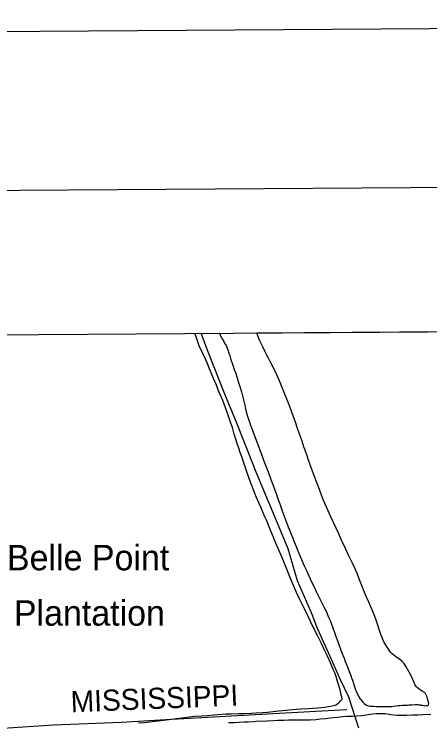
# Model space of a CAD drawing. Extents: x 3508733 to 3546731, y 546897 to 572481.
# Drawn here: x 3535899 to 3537536, y 569109 to 571898 of the extents above; entities that cross this region are included whole.
import ezdxf

# ---------------------------------------------------------------- set-up
doc = ezdxf.new("R2010")
doc.units = 0
for name, color, linetype in [('G-ANNO-NPLT', 7, 'Continuous'), ('V-ANNO-SYMB', 7, 'Continuous'), ('V-BLDG-IDEN', 7, 'Continuous'), ('V-DTCH-CNTR', 7, 'Continuous'), ('V-GRID-FRAM', 7, 'Continuous'), ('V-RAIL-IDEN', 7, 'Continuous'), ('V-SITE-VEGE', 7, 'Continuous'), ('V-TOPO-SHOR', 7, 'Continuous')]:
    doc.layers.add(name, color=color, linetype=linetype)

msp = doc.modelspace()

# ---------------------------------------------------------------- linework, layer by layer
at = {"layer": 'G-ANNO-NPLT'}
msp.add_lwpolyline([(3509481.4, 547480.8), (3546147.2, 547731.4), (3545982, 571897.5), (3509316.2, 571646.9)], close=True, dxfattribs=at)
at = {"layer": 'V-ANNO-SYMB'}
msp.add_lwpolyline([(3512227.2, 548124.6), (3545309.6, 548350.7), (3545153, 571266.8), (3512070.6, 571040.6), (3512227.2, 548124.6)], dxfattribs=at)
at = {"layer": 'V-DTCH-CNTR'}
for points in [[(3536321.3, 569112), (3536496.3, 569121.8), (3536707.8, 569134.3), (3536896.6, 569145), (3537086.4, 569154.7), (3537209.4, 569161.8)], [(3535581.8, 569075.4), (3535774.1, 569082.8), (3536054, 569101.5), (3536321.3, 569112)]]:
    msp.add_lwpolyline(points, dxfattribs=at)
at = {"layer": 'V-GRID-FRAM'}
msp.add_lwpolyline([(3512800, 570478.9), (3544431.3, 570695.1), (3544563.5, 552512.4), (3512916.4, 552296.1), (3512800, 570478.9)], dxfattribs=at)
at = {"layer": 'V-SITE-VEGE'}
for p, q in [((3536854.4, 570643.3), (3537972.8, 570651)), ((3536854.7, 570642.1), (3536854.4, 570643.3)), ((3536611.1, 570641.6), (3536706.1, 570642.3)), ((3536614.5, 570631.6), (3536611.1, 570641.6)), ((3536619.7, 570615.5), (3536614.5, 570631.6)), ((3536627.9, 570592.8), (3536619.7, 570615.5)), ((3536706.1, 570642.3), (3536707.4, 570640)), ((3536707.4, 570640), (3536718.6, 570620.3)), ((3536718.6, 570620.3), (3536725.2, 570609.2)), ((3536858, 570631.7), (3536854.7, 570642.1)), ((3536865.2, 570614.3), (3536858, 570631.7)), ((3536641.4, 570562.9), (3536627.9, 570592.8)), ((3536725.2, 570609.2), (3536727.9, 570603.5)), ((3536727.9, 570603.5), (3536733.5, 570594.1)), ((3536733.5, 570594.1), (3536736.8, 570586.7)), ((3536736.8, 570586.7), (3536742, 570573.3)), ((3536873.8, 570595.9), (3536865.2, 570614.3)), ((3536877.8, 570588.5), (3536873.8, 570595.9)), ((3536887.3, 570568.4), (3536877.8, 570588.5)), ((3536654.3, 570536.8), (3536641.4, 570562.9)), ((3536742, 570573.3), (3536743.3, 570568)), ((3536743.3, 570568), (3536747.9, 570553.6)), ((3536894.9, 570553.7), (3536887.3, 570568.4)), ((3536658.9, 570525.8), (3536654.3, 570536.8)), ((3536747.9, 570553.6), (3536751.2, 570542.9)), ((3536751.2, 570542.9), (3536760.4, 570516.4)), ((3536897.9, 570549), (3536894.9, 570553.7)), ((3536907.1, 570531.2), (3536897.9, 570549)), ((3536913.7, 570519.5), (3536907.1, 570531.2)), ((3536671.1, 570495.9), (3536658.9, 570525.8)), ((3536760.4, 570516.4), (3536766, 570499.4)), ((3536922, 570502.4), (3536913.7, 570519.5)), ((3536678.3, 570477.5), (3536671.1, 570495.9)), ((3536683.9, 570464.1), (3536678.3, 570477.5)), ((3536766, 570499.4), (3536770.6, 570487.3)), ((3536770.6, 570487.3), (3536777.1, 570466.9)), ((3536928.3, 570489.6), (3536922, 570502.4)), ((3536937.5, 570469.2), (3536928.3, 570489.6)), ((3536695.4, 570437.3), (3536683.9, 570464.1)), ((3536777.1, 570466.9), (3536781.7, 570451.5)), ((3536781.7, 570451.5), (3536788.6, 570429.1)), ((3536943.4, 570455.1), (3536937.5, 570469.2)), ((3536951.3, 570435), (3536943.4, 570455.1)), ((3536704.3, 570415.6), (3536695.4, 570437.3)), ((3536788.6, 570429.1), (3536793.8, 570411.3)), ((3536956.9, 570422), (3536951.3, 570435)), ((3536964.5, 570402.9), (3536956.9, 570422)), ((3536710.9, 570400.8), (3536704.3, 570415.6)), ((3536720.7, 570377), (3536710.9, 570400.8)), ((3536793.8, 570411.3), (3536806.8, 570358.8)), ((3536977, 570373.1), (3536964.5, 570402.9)), ((3536736.5, 570333.5), (3536720.7, 570377)), ((3536981.6, 570360.3), (3536977, 570373.1)), ((3536806.8, 570358.8), (3536811.7, 570337.7)), ((3536811.7, 570337.7), (3536818.2, 570315.9)), ((3536989.4, 570339.6), (3536981.6, 570360.3)), ((3536995, 570323.8), (3536989.4, 570339.6)), ((3536743.1, 570315.1), (3536736.5, 570333.5)), ((3536752.3, 570288), (3536743.1, 570315.1)), ((3536818.2, 570315.9), (3536828.7, 570284.1)), ((3537001.3, 570307.1), (3536995, 570323.8)), ((3536758.2, 570270.9), (3536752.3, 570288)), ((3536828.7, 570284.1), (3536836, 570263.4)), ((3537006.8, 570291.7), (3537001.3, 570307.1)), ((3537015.4, 570266.6), (3537006.8, 570291.7)), ((3536766, 570245.5), (3536758.2, 570270.9)), ((3536836, 570263.4), (3536853, 570216.8)), ((3537021.9, 570248.2), (3537015.4, 570266.6)), ((3536771.3, 570229), (3536766, 570245.5)), ((3536778.8, 570204.6), (3536771.3, 570229)), ((3537033.1, 570217.4), (3537021.9, 570248.2)), ((3536783.7, 570189.2), (3536778.8, 570204.6)), ((3536853, 570216.8), (3536862.2, 570194.1)), ((3537040, 570195.6), (3537033.1, 570217.4)), ((3536789.3, 570172.5), (3536783.7, 570189.2)), ((3536795.5, 570156.1), (3536789.3, 570172.5)), ((3536862.2, 570194.1), (3536875.7, 570158.2)), ((3537051.1, 570163.8), (3537040, 570195.6)), ((3536803.7, 570132.3), (3536795.5, 570156.1)), ((3536875.7, 570158.2), (3536881.3, 570142.5)), ((3536881.3, 570142.5), (3536891.1, 570116.4)), ((3537058.7, 570143), (3537051.1, 570163.8)), ((3537070.2, 570110.2), (3537058.7, 570143)), ((3536809, 570115.9), (3536803.7, 570132.3)), ((3536816.8, 570092.1), (3536809, 570115.9)), ((3536891.1, 570116.4), (3536898.7, 570097)), ((3536830.9, 570051.9), (3536816.8, 570092.1)), ((3536898.7, 570097), (3536909.9, 570067.1)), ((3537092.2, 570051), (3537070.2, 570110.2)), ((3536909.9, 570067.1), (3536917.1, 570047.4)), ((3536837.2, 570035.9), (3536830.9, 570051.9)), ((3536847.4, 570011.4), (3536837.2, 570035.9)), ((3536917.1, 570047.4), (3536924, 570029)), ((3536924, 570029), (3536930.6, 570010.9)), ((3537101, 570026.5), (3537092.2, 570051)), ((3536854, 569996), (3536847.4, 570011.4)), ((3536930.6, 570010.9), (3536936.1, 569994.2)), ((3537114.9, 569991), (3537101, 570026.5)), ((3536863.5, 569972.2), (3536854, 569996)), ((3536936.1, 569994.2), (3536945.4, 569970.7)), ((3537125.1, 569966.9), (3537114.9, 569991)), ((3536869.8, 569957.2), (3536863.5, 569972.2)), ((3536879.3, 569934.7), (3536869.8, 569957.2)), ((3536945.4, 569970.7), (3536950.9, 569955)), ((3536950.9, 569955), (3536955.8, 569939.9)), ((3537134.9, 569943.1), (3537125.1, 569966.9)), ((3536886.6, 569919.6), (3536879.3, 569934.7)), ((3536893.5, 569903.6), (3536886.6, 569919.6)), ((3536955.8, 569939.9), (3536970.3, 569901.4)), ((3537145.5, 569920), (3537134.9, 569943.1)), ((3537177.5, 569853), (3537145.5, 569920)), ((3536901.1, 569886.5), (3536893.5, 569903.6)), ((3536970.3, 569901.4), (3536978.2, 569879.6)), ((3536911.6, 569860), (3536901.1, 569886.5)), ((3536978.2, 569879.6), (3536995.9, 569836.1)), ((3536919.1, 569842.6), (3536911.6, 569860)), ((3536929.7, 569816.5), (3536919.1, 569842.6)), ((3536995.9, 569836.1), (3536998.9, 569828.1)), ((3537187, 569830.9), (3537177.5, 569853)), ((3536948.4, 569773.9), (3536929.7, 569816.5)), ((3536998.9, 569828.1), (3537009.1, 569802.9)), ((3537203.5, 569794.7), (3537187, 569830.9)), ((3537009.1, 569802.9), (3537016, 569785.5)), ((3537016, 569785.5), (3537034.1, 569742.3)), ((3537214.7, 569771.2), (3537203.5, 569794.7)), ((3536955.7, 569755.8), (3536948.4, 569773.9)), ((3536975.8, 569706.9), (3536955.7, 569755.8)), ((3537230.8, 569737.1), (3537214.7, 569771.2)), ((3537034.1, 569742.3), (3537040.7, 569727.2)), ((3537040.7, 569727.2), (3537049.6, 569708.1)), ((3537241.7, 569715.3), (3537230.8, 569737.1)), ((3536987.6, 569677.5), (3536975.8, 569706.9)), ((3537049.6, 569708.1), (3537069.4, 569664.2)), ((3537251.3, 569693.5), (3537241.7, 569715.3)), ((3536995.5, 569659), (3536987.6, 569677.5)), ((3537259.5, 569671.7), (3537251.3, 569693.5)), ((3537271, 569642.6), (3537259.5, 569671.7)), ((3537007, 569630.6), (3536995.5, 569659)), ((3537069.4, 569664.2), (3537081.2, 569641.8)), ((3537081.2, 569641.8), (3537088.5, 569626)), ((3537278.9, 569622.2), (3537271, 569642.6)), ((3537010.6, 569622.2), (3537007, 569630.6)), ((3537022.5, 569597.4), (3537010.6, 569622.2)), ((3537088.5, 569626), (3537100.4, 569602.6)), ((3537286.8, 569603.7), (3537278.9, 569622.2)), ((3537030.4, 569581.3), (3537022.5, 569597.4)), ((3537100.4, 569602.6), (3537107.6, 569586.8)), ((3537107.6, 569586.8), (3537119.8, 569563)), ((3537295.4, 569584.3), (3537286.8, 569603.7)), ((3537306.9, 569556.8), (3537295.4, 569584.3)), ((3537042.3, 569558.2), (3537030.4, 569581.3)), ((3537059.8, 569522.3), (3537042.3, 569558.2)), ((3537119.8, 569563), (3537127.4, 569548)), ((3537314.8, 569538.4), (3537306.9, 569556.8)), ((3537127.4, 569548), (3537136.6, 569525.2)), ((3537324.3, 569513.3), (3537314.8, 569538.4)), ((3537065.7, 569507.9), (3537059.8, 569522.3)), ((3537083.2, 569472.1), (3537065.7, 569507.9)), ((3537136.6, 569525.2), (3537142.9, 569511.1)), ((3537142.9, 569511.1), (3537148.1, 569497.4)), ((3537342.7, 569456.4), (3537324.3, 569513.3)), ((3537093.4, 569452.6), (3537083.2, 569472.1)), ((3537148.1, 569497.4), (3537159.3, 569468.9)), ((3537099.7, 569439.6), (3537093.4, 569452.6)), ((3537159.3, 569468.9), (3537163.6, 569457.2)), ((3537163.6, 569457.2), (3537170.5, 569436.1)), ((3537356.2, 569425.2), (3537342.7, 569456.4)), ((3537109.2, 569420.8), (3537099.7, 569439.6)), ((3537114.9, 569409.1), (3537109.2, 569420.8)), ((3537170.5, 569436.1), (3537183.6, 569398.9)), ((3537372.7, 569398.4), (3537356.2, 569425.2)), ((3537122.8, 569392.3), (3537114.9, 569409.1)), ((3537127.4, 569381.9), (3537122.8, 569392.3)), ((3537183.6, 569398.9), (3537189.2, 569384.2)), ((3537381.6, 569386.7), (3537372.7, 569398.4)), ((3537132.3, 569371.5), (3537127.4, 569381.9)), ((3537144.5, 569345.1), (3537132.3, 569371.5)), ((3537189.2, 569384.2), (3537198.1, 569363.4)), ((3537198.1, 569363.4), (3537203, 569350)), ((3537387.9, 569379.9), (3537381.6, 569386.7)), ((3537394.3, 569374.9), (3537387.9, 569379.9)), ((3537400.9, 569370.2), (3537394.3, 569374.9)), ((3537410.2, 569362.8), (3537400.9, 569370.2)), ((3537415.9, 569359), (3537410.2, 569362.8)), ((3537155.7, 569318.9), (3537144.5, 569345.1)), ((3537203, 569350), (3537210.6, 569331.6)), ((3537426.5, 569350.6), (3537415.9, 569359)), ((3537433.8, 569343.2), (3537426.5, 569350.6)), ((3537442.4, 569329.5), (3537433.8, 569343.2)), ((3537161.3, 569305.2), (3537155.7, 569318.9)), ((3537167.9, 569287.1), (3537161.3, 569305.2)), ((3537210.6, 569331.6), (3537221.4, 569304.5)), ((3537221.4, 569304.5), (3537224.4, 569295.1)), ((3537448, 569320.1), (3537442.4, 569329.5)), ((3537460.9, 569296), (3537448, 569320.1)), ((3537170.2, 569281.1), (3537167.9, 569287.1)), ((3537172.8, 569271.4), (3537170.2, 569281.1)), ((3537224.4, 569295.1), (3537227.7, 569286.4)), ((3537227.7, 569286.4), (3537230.9, 569277)), ((3537230.9, 569277), (3537237.5, 569255.9)), ((3537467.8, 569282.2), (3537460.9, 569296)), ((3537471.8, 569273.8), (3537467.8, 569282.2)), ((3537175.4, 569264), (3537172.8, 569271.4)), ((3537182.3, 569238.9), (3537175.4, 569264)), ((3537237.5, 569255.9), (3537242.1, 569242.9)), ((3537475.7, 569263.8), (3537471.8, 569273.8)), ((3537478.4, 569258.1), (3537475.7, 569263.8)), ((3537484, 569250), (3537478.4, 569258.1)), ((3537487, 569247), (3537484, 569250)), ((3537184.9, 569226.2), (3537182.3, 569238.9)), ((3537185.8, 569222.9), (3537184.9, 569226.2)), ((3537188.8, 569211.5), (3537185.8, 569222.9)), ((3537242.1, 569242.9), (3537249, 569226.8)), ((3537249, 569226.8), (3537254.6, 569215.4)), ((3537498.3, 569238.6), (3537487, 569247)), ((3537505.3, 569234.2), (3537498.3, 569238.6)), ((3537515.3, 569228.1), (3537505.3, 569234.2)), ((3537519.2, 569224.1), (3537515.3, 569228.1)), ((3537524.5, 569213.4), (3537519.2, 569224.1)), ((3537181.3, 569192.2), (3537185.7, 569196.5)), ((3537185.7, 569196.5), (3537190.4, 569201.5)), ((3537190.4, 569201.5), (3537188.8, 569211.5)), ((3537254.6, 569215.4), (3537256.9, 569211.4)), ((3537256.9, 569211.4), (3537260.9, 569205)), ((3537260.9, 569205), (3537262.5, 569202.7)), ((3537262.5, 569202.7), (3537272.2, 569190.9)), ((3537527.1, 569204), (3537524.5, 569213.4)), ((3537531.1, 569190.9), (3537527.1, 569204)), ((3537030.5, 569164.4), (3537057.5, 569165.5)), ((3537057.5, 569165.5), (3537073.9, 569166.8)), ((3537073.9, 569166.8), (3537095, 569168.6)), ((3537095, 569168.6), (3537121.4, 569170.8)), ((3537121.4, 569170.8), (3537130.7, 569171.8)), ((3537130.7, 569171.8), (3537151.1, 569175.6)), ((3537151.1, 569175.6), (3537162.5, 569178.6)), ((3537162.5, 569178.6), (3537165.2, 569179.6)), ((3537165.2, 569179.6), (3537172.9, 569183.2)), ((3537172.9, 569183.2), (3537176.2, 569185.8)), ((3537176.2, 569185.8), (3537179.9, 569189.8)), ((3537179.9, 569189.8), (3537181.3, 569192.2)), ((3537272.2, 569190.9), (3537277.1, 569185.5)), ((3537277.1, 569185.5), (3537287.1, 569178.5)), ((3537287.1, 569178.5), (3537294.8, 569176.4)), ((3537294.8, 569176.4), (3537300.5, 569175)), ((3537300.5, 569175), (3537309.1, 569174)), ((3537309.1, 569174), (3537315.5, 569173.9)), ((3537315.5, 569173.9), (3537324.5, 569173.5)), ((3537324.5, 569173.5), (3537352.2, 569173.4)), ((3537352.2, 569173.4), (3537354.6, 569173.7)), ((3537354.6, 569173.7), (3537357.6, 569173.7)), ((3537357.6, 569173.7), (3537369.6, 569173.6)), ((3537369.6, 569173.6), (3537378.3, 569173.2)), ((3537378.3, 569173.2), (3537385, 569173.2)), ((3537385, 569173.2), (3537394.7, 569174.4)), ((3537394.7, 569174.4), (3537401, 569175.4)), ((3537401, 569175.4), (3537411.4, 569176.7)), ((3537411.4, 569176.7), (3537418.1, 569177.6)), ((3537418.1, 569177.6), (3537427.1, 569177.9)), ((3537427.1, 569177.9), (3537431.8, 569178.5)), ((3537431.8, 569178.5), (3537435.8, 569178.5)), ((3537435.8, 569178.5), (3537441.5, 569178.8)), ((3537441.5, 569178.8), (3537448.1, 569178.8)), ((3537448.1, 569178.8), (3537453.5, 569179.4)), ((3537453.5, 569179.4), (3537458.2, 569179.4)), ((3537458.2, 569179.4), (3537465.8, 569179.7)), ((3537465.8, 569179.7), (3537477.9, 569180.6)), ((3537477.9, 569180.6), (3537488.9, 569180.5)), ((3537488.9, 569180.5), (3537492.2, 569179.8)), ((3537492.2, 569179.8), (3537496.9, 569179.5)), ((3537496.9, 569179.5), (3537499.3, 569179.1)), ((3537499.3, 569179.1), (3537501.6, 569178.4)), ((3537501.6, 569178.4), (3537505.3, 569178.1)), ((3537505.3, 569178.1), (3537507.3, 569178.1)), ((3537507.3, 569178.1), (3537509.9, 569177.1)), ((3537509.9, 569177.1), (3537511.9, 569177)), ((3537511.9, 569177), (3537516.3, 569176)), ((3537516.3, 569176), (3537523, 569176.6)), ((3537523, 569176.6), (3537526.6, 569177.3)), ((3537526.6, 569177.3), (3537530.3, 569179.6)), ((3537530.3, 569179.6), (3537531.7, 569184.9)), ((3537531.7, 569184.9), (3537531.1, 569190.9)), ((3536610, 569134.6), (3536638.7, 569136.8)), ((3536638.7, 569136.8), (3536657.5, 569138.3)), ((3536657.5, 569138.3), (3536685.5, 569139.8)), ((3536685.5, 569139.8), (3536732.7, 569144.5)), ((3536732.7, 569144.5), (3536753.4, 569144.8)), ((3536753.4, 569144.8), (3536783.8, 569145.6)), ((3536783.8, 569145.6), (3536803.5, 569145.8)), ((3536803.5, 569145.8), (3536832.9, 569146.9)), ((3536832.9, 569146.9), (3536852, 569148.5)), ((3536852, 569148.5), (3536878.7, 569149.6)), ((3536878.7, 569149.6), (3536895.7, 569150.5)), ((3536895.7, 569150.5), (3536941.5, 569155.9)), ((3536941.5, 569155.9), (3536971, 569159.1)), ((3536971, 569159.1), (3536980.3, 569159.7)), ((3536980.3, 569159.7), (3537010.1, 569162.8)), ((3537010.1, 569162.8), (3537030.5, 569164.4)), ((3537269.1, 569137.1), (3537246.8, 569135.6)), ((3537300.9, 569142), (3537269.1, 569137.1)), ((3537311.6, 569143.2), (3537300.9, 569142)), ((3537326.3, 569144.1), (3537311.6, 569143.2)), ((3537334.3, 569144.8), (3537326.3, 569144.1)), ((3537342.7, 569144.7), (3537334.3, 569144.8)), ((3537349.7, 569144), (3537342.7, 569144.7)), ((3537353.7, 569144.3), (3537349.7, 569144)), ((3537360.1, 569143.9), (3537353.7, 569144.3)), ((3537368.4, 569142.5), (3537360.1, 569143.9)), ((3537382.8, 569140.4), (3537368.4, 569142.5)), ((3537407.8, 569138.3), (3537382.8, 569140.4)), ((3537443.9, 569138), (3537407.8, 569138.3)), ((3537468.9, 569138.6), (3537443.9, 569138)), ((3537488.3, 569139.1), (3537468.9, 569138.6)), ((3537508.7, 569140), (3537488.3, 569139.1)), ((3537540.1, 569141.8), (3537508.7, 569140)), ((3536388.7, 569108.6), (3536410.4, 569110.5)), ((3536410.4, 569110.5), (3536465.6, 569116.2)), ((3536465.6, 569116.2), (3536497.3, 569120.3)), ((3536497.3, 569120.3), (3536518.1, 569123.2)), ((3536518.1, 569123.2), (3536548.5, 569127.7)), ((3536548.5, 569127.7), (3536600, 569134)), ((3536600, 569134), (3536610, 569134.6)), ((3536766.5, 569109.3), (3536743.5, 569108.4)), ((3536781.9, 569110.2), (3536766.5, 569109.3)), ((3536804.9, 569111.4), (3536781.9, 569110.2)), ((3536820.7, 569111.9), (3536804.9, 569111.4)), ((3536844.1, 569113.4), (3536820.7, 569111.9)), ((3536851.7, 569114.1), (3536844.1, 569113.4)), ((3536893.8, 569116.1), (3536851.7, 569114.1)), ((3536919.9, 569117.3), (3536893.8, 569116.1)), ((3536937, 569118.2), (3536919.9, 569117.3)), ((3536962.3, 569118.4), (3536937, 569118.2)), ((3536979.4, 569118.9), (3536962.3, 569118.4)), ((3537005.4, 569119.1), (3536979.4, 569118.9)), ((3537023.1, 569119), (3537005.4, 569119.1)), ((3537049.2, 569119.2), (3537023.1, 569119)), ((3537064.9, 569120.1), (3537049.2, 569119.2)), ((3537088.6, 569121.2), (3537064.9, 569120.1)), ((3537104, 569123.2), (3537088.6, 569121.2)), ((3537126.8, 569125.3), (3537104, 569123.2)), ((3537133.8, 569126.3), (3537126.8, 569125.3)), ((3537156.5, 569128.5), (3537133.8, 569126.3)), ((3537171.6, 569130.4), (3537156.5, 569128.5)), ((3537193.9, 569132.6), (3537171.6, 569130.4)), ((3537209, 569133.5), (3537193.9, 569132.6)), ((3537231.7, 569134), (3537209, 569133.5)), ((3537246.8, 569135.6), (3537231.7, 569134))]:
    msp.add_line(p, q, dxfattribs=at)
at = {"layer": 'V-TOPO-SHOR'}
for points in [[(3536978.3, 569793.4), (3536923.4, 569926.2), (3536852, 570095.3), (3536775.7, 570288.2), (3536728.1, 570402.7), (3536661.8, 570571.8), (3536636.1, 570641.8)], [(3537255.7, 569088), (3537216.3, 569209.4), (3537183.6, 569277.8), (3537143.7, 569369.9), (3537093.7, 569479.7), (3537081.4, 569509.8), (3537074.9, 569528.1), (3537070.3, 569541.4), (3537015, 569668), (3537015.4, 569668.3), (3536978.3, 569793.4)]]:
    msp.add_lwpolyline(points, dxfattribs=at)

# ---------------------------------------------------------------- texts
at = {"layer": 'V-BLDG-IDEN'}
for s, p in [('Belle Point', (3535870.6, 569709.2)), ('Plantation', (3535898, 569491.3))]:
    msp.add_text(s, height=100, dxfattribs=at).set_placement(p)
at = {"layer": 'V-RAIL-IDEN'}
msp.add_text('MISSISSIPPI', height=83, rotation=2.316, dxfattribs=at).set_placement((3536123.3, 569150.3))

doc.saveas('drawing.dxf')
